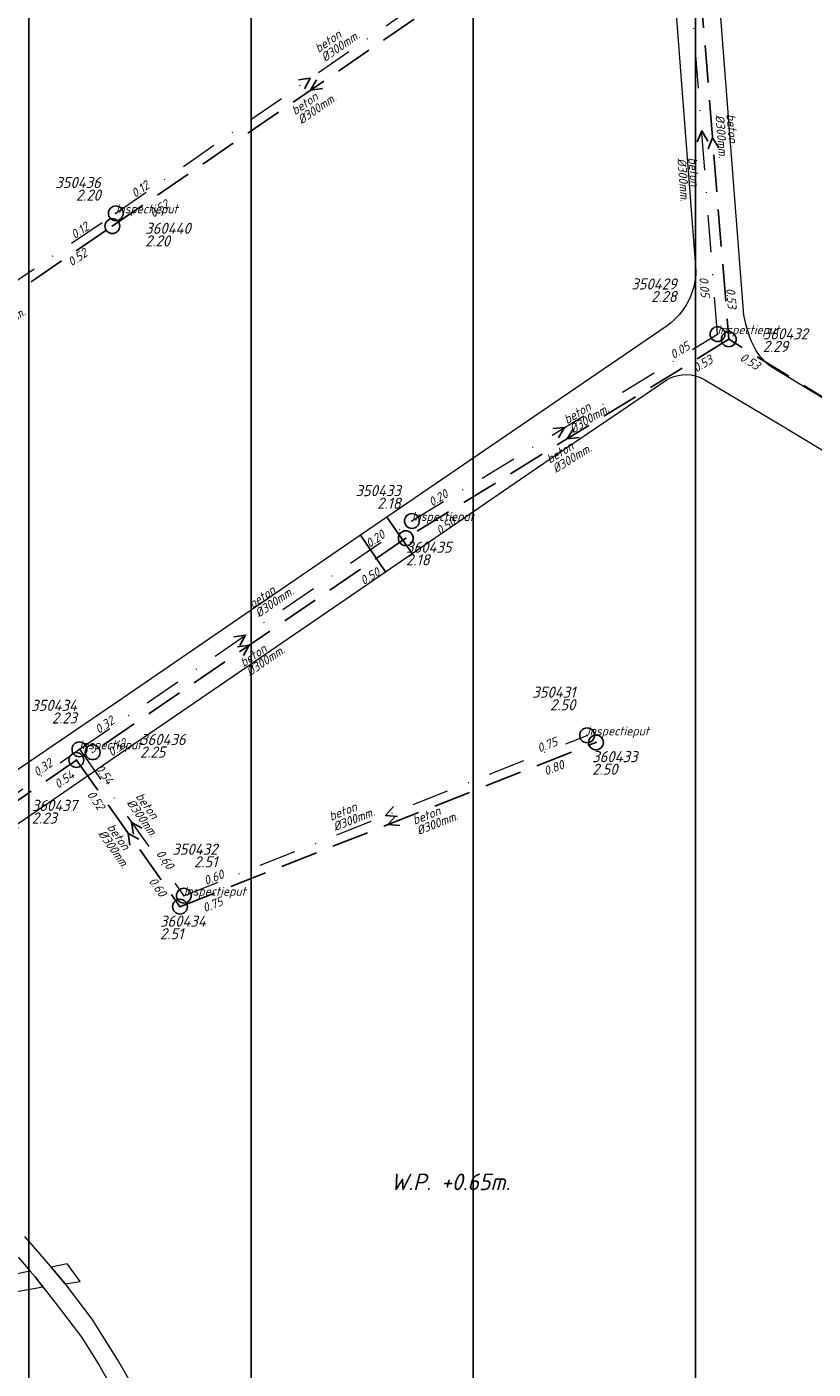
# Model space of a CAD drawing. Extents: x 148869 to 161638, y 453607 to 469810.
# Tile 489 of 656: x 156147 to 156253, y 461970 to 462151. Entities that reach past the tile are written whole.
import ezdxf
from ezdxf.enums import TextEntityAlignment as Align

# ---------------------------------------------------------------- set-up
doc = ezdxf.new("R2010")
doc.units = 0
doc.header["$PDMODE"] = 32
doc.header["$PDSIZE"] = 2
doc.linetypes.add('RI-HWA', pattern=[7.4, 5, -2.4])
doc.linetypes.add('RI-VWA', pattern=[11, 5, -3, 0, -3])
doc.layers.get('0').update_dxf_attribs({"linetype": 'CONTINUOUS'})
doc.layers.get('DEFPOINTS').update_dxf_attribs({"linetype": 'CONTINUOUS'})
for name, color, linetype in [('2024 hatch', 160, 'CONTINUOUS'), ('B-OI-RI-BOB-T18-niet meenemen', 252, 'CONTINUOUS'), ('B-OI-RI-DIAMETER-T18-niet meenemen', 252, 'CONTINUOUS'), ('B-OI-RI-HWA-PUTDEKSELHOOGTE-T25-niet meenemen', 252, 'CONTINUOUS'), ('B-OI-RI-HWA-PUTNUMMER-T25-niet meenemen', 252, 'CONTINUOUS'), ('B-OI-RI-HWA_TRANSPORTLEIDING-G-niet meenemen', 252, 'RI-HWA'), ('B-OI-RI-MATERIAAL-T18-niet meenemen', 252, 'CONTINUOUS'), ('B-OI-RI-STROOMRICHTING-S-niet meenemen', 252, 'CONTINUOUS'), ('B-OI-RI-VWA_PUTDEKSELHOOGTE-T25-niet meenemen', 252, 'CONTINUOUS'), ('B-OI-T50', 3, 'CONTINUOUS'), ('gs dwa', 252, 'CONTINUOUS'), ('gs rwa', 252, 'CONTINUOUS')]:
    doc.layers.add(name, color=color, linetype=linetype)
doc.layers.add('B-OI-RI-VWA_TRANSPORTLEIDING-G-niet meenemen', color=252, linetype='RI-VWA', lineweight=18)
doc.layers.add('B-RO-VH-VERHARDING_ASFALT-GV', color=251, linetype='CONTINUOUS', lineweight=18)
doc.styles.add('iso15', font='ISO.shx', dxfattribs={"oblique": 15})
doc.styles.add('NLCS-ISO-M500-T18_CURSIEF', font='NLCS-ISO.ttf', dxfattribs={"oblique": 15, "height": 0.9})
doc.styles.add('NLCS-ISO-M750_CURSIEF', font='NLCS-ISO.ttf', dxfattribs={"oblique": 15})

# ---------------------------------------------------------------- blocks, each defined once
blk = doc.blocks.new('ACMAP_ANN_TEMPLATE_type knoop')
at = {"layer": 'DEFPOINTS', "style": 'NLCS-ISO-M500-T18_CURSIEF', "oblique": 15}
blk.add_attdef('type_knoop', (0, 0), '', height=1.2, dxfattribs=at)
blk = doc.blocks.new('ACMAP_ANN_TEMPLATE_diam')
at = {"color": 0, "linetype": 'ByBlock', "style": 'iso15', "oblique": 15}
blk.add_attdef('diam', (0.5, -1.3), '', height=1.2, dxfattribs=at)
blk = doc.blocks.new('ACMAP_ANN_TEMPLATE_mat')
at = {"color": 0, "linetype": 'ByBlock', "style": 'iso15', "oblique": 15}
blk.add_attdef('mat', (0.5, 0.2), '', height=1.2, dxfattribs=at)
blk = doc.blocks.new('ACMAP_ANN_TEMPLATE_nap-l')
at = {"color": 0, "linetype": 'ByBlock', "style": 'iso15', "oblique": 15}
blk.add_attdef('nap-l', (3.3, 0.2), '', height=1.2, dxfattribs=at)
blk = doc.blocks.new('ACMAP_ANN_TEMPLATE_nap-r')
at = {"color": 0, "linetype": 'ByBlock', "style": 'iso15', "oblique": 15}
blk.add_attdef('nap-r', text='', height=1.2, dxfattribs=at).set_placement((-4.1, 0.2), align=Align.RIGHT)
blk = doc.blocks.new('ACMAP_ANN_TEMPLATE_puth-dwa')
at = {"color": 0, "linetype": 'ByBlock', "style": 'iso15', "oblique": 15}
blk.add_attdef('puth-dwa', text='', height=1.5, dxfattribs=at).set_placement((2.7, 1), align=Align.RIGHT)
blk = doc.blocks.new('ACMAP_ANN_TEMPLATE_putnr-dwa')
at = {"color": 0, "linetype": 'ByBlock', "style": 'iso15', "oblique": 15}
blk.add_attdef('putnr-dwa', text='', height=1.5, dxfattribs=at).set_placement((2.7, 2.7), align=Align.RIGHT)
blk = doc.blocks.new('ACMAP_ANN_TEMPLATE_puth-rwa')
at = {"color": 0, "linetype": 'ByBlock', "style": 'iso15', "oblique": 15}
blk.add_attdef('puth-rwa', (-2.7, -4.4), '', height=1.5, dxfattribs=at)
blk = doc.blocks.new('ACMAP_ANN_TEMPLATE_putnr-rwa')
at = {"color": 0, "linetype": 'ByBlock', "style": 'iso15', "oblique": 15}
blk.add_attdef('putnr-rwa', (-2.7, -2.7), '', height=1.5, dxfattribs=at)

msp = doc.modelspace()

# ---------------------------------------------------------------- hatches: boundary and pattern name
at = {"layer": '2024 hatch'}
h = msp.add_hatch(dxfattribs=at)
h.set_pattern_fill('ANSI31', color=256, scale=29.988, angle=45)
h.set_pattern_definition([(90, (0, 0), (-29.988, 0), [])])
h.paths.add_polyline_path([(155468.24, 462509.2), (155430.3, 462608.99), (155317.39, 462696.7), (155326.79, 462885.8), (155421.55, 463128.67), (155681.88, 463221.51), (155808.81, 463270.9), (155858.2, 463353.96), (156235.32, 463468.35), (156395.06, 463466.8), (156874.43, 463576.88), (157060.31, 463303.94), (157149.74, 462870.77), (157067.92, 462815.11), (157047.81, 462789.79), (157071.17, 462711.57), (156936.5, 462350.7), (156856.27, 462251.62), (156803.36, 462113.22), (156627.76, 461893.96), (156524.84, 461717.19), (156312.22, 461660.25), (156176.03, 461568.49), (155937.87, 461968.15)])

# ---------------------------------------------------------------- linework, layer by layer
at = {"layer": 'B-OI-RI-HWA_TRANSPORTLEIDING-G-niet meenemen'}
for p, q in [((156237.6, 462163.5), (156241.99, 462109.12)), ((156158.78, 462124.38), (156212.33, 462161.07)), ((156117.27, 462096), (156158.78, 462124.38)), ((156241.99, 462109.12), (156198.4, 462082.28)), ((156275.32, 462088.66), (156241.99, 462109.12)), ((156198.4, 462082.28), (156156.13, 462053.41)), ((156167.92, 462032.57), (156224.06, 462054.72)), ((156153.94, 462052.35), (156132.21, 462037.31)), ((156153.94, 462052.35), (156167.92, 462032.57))]:
    msp.add_line(p, q, dxfattribs=at)
at = {"layer": 'B-OI-RI-STROOMRICHTING-S-niet meenemen'}
for points in [[(156183.92, 462144.1), (156185.51, 462144.33), (156184.74, 462142.92)], [(156186.33, 462144.13), (156185.55, 462142.73), (156187.15, 462142.95)], [(156239.18, 462135.85), (156238.35, 462137.23), (156237.74, 462135.74)], [(156240.63, 462134.93), (156239.8, 462136.31), (156239.19, 462134.82)], [(156218.24, 462097.07), (156219.84, 462097.21), (156218.99, 462095.84)], [(156221.05, 462097.07), (156220.2, 462095.7), (156221.8, 462095.85)], [(156175.19, 462068.98), (156176.78, 462069.2), (156176, 462067.79)], [(156175.67, 462067.63), (156177.27, 462067.85), (156176.48, 462066.44)], [(156196.73, 462046.07), (156195.66, 462044.86), (156197.26, 462044.73)], [(156197.06, 462044.84), (156195.99, 462043.64), (156197.59, 462043.5)], [(156162.82, 462043.17), (156161.39, 462043.92), (156161.64, 462042.33)], [(156162.35, 462041.7), (156160.93, 462042.46), (156161.17, 462040.87)]]:
    msp.add_lwpolyline(points, dxfattribs=at)
at = {"layer": 'B-OI-RI-VWA_TRANSPORTLEIDING-G-niet meenemen'}
for p, q in [((156240.47, 462109.81), (156236.23, 462164.66)), ((156159.26, 462126.11), (156211.77, 462162.55)), ((156107.38, 462090.89), (156159.26, 462126.11)), ((156199.22, 462084.61), (156240.47, 462109.81)), ((156154.35, 462053.8), (156199.22, 462084.61)), ((156168.44, 462034.05), (156222.87, 462055.68)), ((156133.52, 462039.28), (156154.35, 462053.8)), ((156154.35, 462053.8), (156168.44, 462034.05))]:
    msp.add_line(p, q, dxfattribs=at)
at = {"layer": 'B-RO-VH-VERHARDING_ASFALT-GV', "flags": 128}
for points in [[(156244.04, 462112.37), (156240.54, 462157.21), (156235.83, 462216.65), (156229.86, 462216.15), (156233.37, 462171.99), (156234.69, 462155.33), (156237.56, 462118.33)], [(156233.68, 462110.95), (156195.85, 462085.12), (156199.26, 462080.21), (156217.73, 462092.89), (156218.42, 462093.36), (156229.83, 462101.08), (156233.52, 462103.58)], [(156268.93, 462092.38), (156264.54, 462095.02), (156264.61, 462095.15), (156247.7, 462105.38)], [(156238.76, 462103.65), (156248.29, 462097.99), (156264.96, 462087.95)], [(156163.43, 461964.61), (156159.49, 461971.49), (156156.08, 461976.92), (156152.56, 461981.57), (156152.44, 461981.71), (156150.54, 461983.94), (156150.23, 461984.32), (156146.96, 461988.09)], [(156146.08, 461985.3), (156147.7, 461983.39), (156148.36, 461982.61), (156149.39, 461981.3), (156151.05, 461979.2), (156154.68, 461974.44), (156157.06, 461970.61), (156160.17, 461965.13)]]:
    msp.add_lwpolyline(points, dxfattribs=at)
at = {"layer": 'B-RO-VH-VERHARDING_ASFALT-GV'}
for points in [[(156237.56, 462118.33, -0.233359), (156233.68, 462110.95)], [(156245.6, 462107.73, -0.080134), (156244.04, 462112.37)], [(156247.7, 462105.38, -0.090945), (156245.6, 462107.73)], [(156233.52, 462103.58, -0.24216), (156238.04, 462104.01)], [(156238.04, 462104.01, -0.041574), (156238.76, 462103.65)]]:
    msp.add_lwpolyline(points, format="xyb", dxfattribs=at)
at = {"layer": 'B-RO-VH-VERHARDING_ASFALT-GV', "flags": 128}
for points in [[(156192.29, 462082.68), (156195.64, 462077.73), (156199.26, 462080.21), (156195.85, 462085.12)], [(156195.64, 462077.73), (156192.29, 462082.68), (156160.2, 462060.72), (156138.14, 462045.72), (156124.2, 462036.09), (156116.84, 462031.04), (156118.52, 462028.57), (156120.22, 462026.1), (156150.23, 462046.63), (156161.66, 462054.48), (156162.14, 462054.81), (156190.35, 462074.1)], [(156139.92, 461977.15), (156139.97, 461978.52), (156141.94, 461979.51), (156145.88, 461980.64), (156149.39, 461981.3), (156148.36, 461982.61), (156147.7, 461983.39), (156145.05, 461982.87), (156142.77, 461982.35), (156139.87, 461981.16), (156136.88, 461981.68)], [(156152.71, 461984.37), (156150.54, 461983.94), (156152.44, 461981.71), (156154.44, 461981.98), (156152.73, 461984.34)]]:
    msp.add_lwpolyline(points, close=True, dxfattribs=at)
at = {"layer": 'gs dwa'}
for p in [(156159.26, 462126.11), (156240.47, 462109.81), (156199.22, 462084.61), (156222.87, 462055.68), (156154.35, 462053.8), (156168.44, 462034.05)]:
    msp.add_point(p, dxfattribs=at)
at = {"layer": 'gs rwa'}
for p in [(156158.78, 462124.38), (156241.99, 462109.12), (156198.4, 462082.28), (156224.06, 462054.72), (156153.94, 462052.35), (156156.13, 462053.41), (156167.92, 462032.57)]:
    msp.add_point(p, dxfattribs=at)

# ---------------------------------------------------------------- block references
at = {"layer": 'B-OI-RI-BOB-T18-niet meenemen'}
ref = msp.add_blockref('ACMAP_ANN_TEMPLATE_nap-l', (156159.26, 462126.11), dxfattribs=dict(at, rotation=34.76036221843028))
ref.add_attrib('nap-l', '0.12', (156161.86, 462128.16), dxfattribs={"layer": '0', "color": 0, "linetype": 'ByBlock', "height": 1.2, "rotation": 34.7604, "style": 'NLCS-ISO-M750_CURSIEF', "oblique": 15})
ref = msp.add_blockref('ACMAP_ANN_TEMPLATE_nap-l', (156161.71, 462123.44), dxfattribs=dict(at, rotation=34.4127417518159))
ref.add_attrib('nap-l', '0.52', (156164.32, 462125.47), dxfattribs={"layer": '0', "color": 0, "linetype": 'ByBlock', "height": 1.2, "rotation": 34.4127, "style": 'NLCS-ISO-M750_CURSIEF', "oblique": 15})
ref = msp.add_blockref('ACMAP_ANN_TEMPLATE_nap-r', (156159.26, 462126.11), dxfattribs=dict(at, rotation=34.17511298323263))
ref.add_attrib('nap-r', '0.12', dxfattribs={"layer": '0', "color": 0, "linetype": 'ByBlock', "height": 1.2, "rotation": 34.1751, "style": 'NLCS-ISO-M750_CURSIEF', "oblique": 15}).set_placement((156155.76, 462123.98), align=Align.RIGHT)
ref = msp.add_blockref('ACMAP_ANN_TEMPLATE_nap-r', (156159.06, 462122.59), dxfattribs=dict(at, rotation=34.36757641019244))
ref.add_attrib('nap-r', '0.52', dxfattribs={"layer": '0', "color": 0, "linetype": 'ByBlock', "height": 1.2, "rotation": 34.3676, "style": 'NLCS-ISO-M750_CURSIEF', "oblique": 15}).set_placement((156155.56, 462120.44), align=Align.RIGHT)
ref = msp.add_blockref('ACMAP_ANN_TEMPLATE_nap-l', (156237.56, 462120.78), dxfattribs=dict(at, rotation=274.4223492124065))
ref.add_attrib('nap-l', '0.05', (156238.02, 462117.5), dxfattribs={"layer": '0', "color": 0, "linetype": 'ByBlock', "height": 1.2, "rotation": 274.4223, "style": 'NLCS-ISO-M750_CURSIEF', "oblique": 15})
ref = msp.add_blockref('ACMAP_ANN_TEMPLATE_nap-r', (156241.99, 462109.12), dxfattribs=dict(at, rotation=274.6127431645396))
ref.add_attrib('nap-r', '0.53', dxfattribs={"layer": '0', "color": 0, "linetype": 'ByBlock', "height": 1.2, "rotation": 274.6127, "style": 'NLCS-ISO-M750_CURSIEF', "oblique": 15}).set_placement((156241.86, 462113.23), align=Align.RIGHT)
ref = msp.add_blockref('ACMAP_ANN_TEMPLATE_nap-r', (156240.47, 462109.81), dxfattribs=dict(at, rotation=31.42091292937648))
ref.add_attrib('nap-r', '0.05', dxfattribs={"layer": '0', "color": 0, "linetype": 'ByBlock', "height": 1.2, "rotation": 31.4209, "style": 'NLCS-ISO-M750_CURSIEF', "oblique": 15}).set_placement((156236.87, 462107.84), align=Align.RIGHT)
ref = msp.add_blockref('ACMAP_ANN_TEMPLATE_nap-l', (156234.91, 462102.68), dxfattribs=dict(at, rotation=31.62796112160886))
ref.add_attrib('nap-l', '0.53', (156237.62, 462104.58), dxfattribs={"layer": '0', "color": 0, "linetype": 'ByBlock', "height": 1.2, "rotation": 31.628, "style": 'NLCS-ISO-M750_CURSIEF', "oblique": 15})
ref = msp.add_blockref('ACMAP_ANN_TEMPLATE_nap-r', (156249.12, 462102.59), dxfattribs=dict(at, rotation=328.452666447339))
ref.add_attrib('nap-r', '0.53', dxfattribs={"layer": '0', "color": 0, "linetype": 'ByBlock', "height": 1.2, "rotation": 328.4527, "style": 'NLCS-ISO-M750_CURSIEF', "oblique": 15}).set_placement((156245.73, 462104.91), align=Align.RIGHT)
ref = msp.add_blockref('ACMAP_ANN_TEMPLATE_nap-l', (156199.22, 462084.61), dxfattribs=dict(at, rotation=31.42091292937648))
ref.add_attrib('nap-l', '0.20', (156201.93, 462086.5), dxfattribs={"layer": '0', "color": 0, "linetype": 'ByBlock', "height": 1.2, "rotation": 31.4209, "style": 'NLCS-ISO-M750_CURSIEF', "oblique": 15})
ref = msp.add_blockref('ACMAP_ANN_TEMPLATE_nap-l', (156200.39, 462080.62), dxfattribs=dict(at, rotation=34.3307582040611))
ref.add_attrib('nap-l', '0.50', (156203, 462082.65), dxfattribs={"layer": '0', "color": 0, "linetype": 'ByBlock', "height": 1.2, "rotation": 34.3308, "style": 'NLCS-ISO-M750_CURSIEF', "oblique": 15})
ref = msp.add_blockref('ACMAP_ANN_TEMPLATE_nap-r', (156199.22, 462084.61), dxfattribs=dict(at, rotation=34.47431225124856))
ref.add_attrib('nap-r', '0.20', dxfattribs={"layer": '0', "color": 0, "linetype": 'ByBlock', "height": 1.2, "rotation": 34.4743, "style": 'NLCS-ISO-M750_CURSIEF', "oblique": 15}).set_placement((156195.72, 462082.45), align=Align.RIGHT)
ref = msp.add_blockref('ACMAP_ANN_TEMPLATE_nap-r', (156198.63, 462079.33), dxfattribs=dict(at, rotation=31.62796112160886))
ref.add_attrib('nap-r', '0.50', dxfattribs={"layer": '0', "color": 0, "linetype": 'ByBlock', "height": 1.2, "rotation": 31.628, "style": 'NLCS-ISO-M750_CURSIEF', "oblique": 15}).set_placement((156195.04, 462077.35), align=Align.RIGHT)
ref = msp.add_blockref('ACMAP_ANN_TEMPLATE_nap-l', (156154.35, 462053.8), dxfattribs=dict(at, rotation=34.47431225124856))
ref.add_attrib('nap-l', '0.32', (156156.96, 462055.83), dxfattribs={"layer": '0', "color": 0, "linetype": 'ByBlock', "height": 1.2, "rotation": 34.4743, "style": 'NLCS-ISO-M750_CURSIEF', "oblique": 15})
ref = msp.add_blockref('ACMAP_ANN_TEMPLATE_nap-l', (156156.1, 462050.71), dxfattribs=dict(at, rotation=34.67334945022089))
ref.add_attrib('nap-l', '0.52', (156158.7, 462052.76), dxfattribs={"layer": '0', "color": 0, "linetype": 'ByBlock', "height": 1.2, "rotation": 34.6733, "style": 'NLCS-ISO-M750_CURSIEF', "oblique": 15})
ref = msp.add_blockref('ACMAP_ANN_TEMPLATE_nap-r', (156222.87, 462055.68), dxfattribs=dict(at, rotation=21.67753908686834))
ref.add_attrib('nap-r', '0.75', dxfattribs={"layer": '0', "color": 0, "linetype": 'ByBlock', "height": 1.2, "rotation": 21.6775, "style": 'NLCS-ISO-M750_CURSIEF', "oblique": 15}).set_placement((156218.99, 462054.36), align=Align.RIGHT)
ref = msp.add_blockref('ACMAP_ANN_TEMPLATE_nap-r', (156154.35, 462053.8), dxfattribs=dict(at, rotation=34.88183614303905))
ref.add_attrib('nap-r', '0.32', dxfattribs={"layer": '0', "color": 0, "linetype": 'ByBlock', "height": 1.2, "rotation": 34.8818, "style": 'NLCS-ISO-M750_CURSIEF', "oblique": 15}).set_placement((156150.87, 462051.62), align=Align.RIGHT)
ref = msp.add_blockref('ACMAP_ANN_TEMPLATE_nap-l', (156154.35, 462053.8), dxfattribs=dict(at, rotation=305.5019904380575))
ref.add_attrib('nap-l', '0.54', (156156.43, 462051.23), dxfattribs={"layer": '0', "color": 0, "linetype": 'ByBlock', "height": 1.2, "rotation": 305.502, "style": 'NLCS-ISO-M750_CURSIEF', "oblique": 15})
ref = msp.add_blockref('ACMAP_ANN_TEMPLATE_nap-r', (156223.78, 462052.58), dxfattribs=dict(at, rotation=21.52303548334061))
ref.add_attrib('nap-r', '0.80', dxfattribs={"layer": '0', "color": 0, "linetype": 'ByBlock', "height": 1.2, "rotation": 21.523, "style": 'NLCS-ISO-M750_CURSIEF', "oblique": 15}).set_placement((156219.89, 462051.26), align=Align.RIGHT)
ref = msp.add_blockref('ACMAP_ANN_TEMPLATE_nap-r', (156157.3, 462052.18), dxfattribs=dict(at, rotation=34.3307582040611))
ref.add_attrib('nap-r', '0.54', dxfattribs={"layer": '0', "color": 0, "linetype": 'ByBlock', "height": 1.2, "rotation": 34.3308, "style": 'NLCS-ISO-M750_CURSIEF', "oblique": 15}).set_placement((156153.8, 462050.04), align=Align.RIGHT)
ref = msp.add_blockref('ACMAP_ANN_TEMPLATE_nap-l', (156153.24, 462050.28), dxfattribs=dict(at, rotation=305.2515946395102))
ref.add_attrib('nap-l', '0.52', (156155.31, 462047.7), dxfattribs={"layer": '0', "color": 0, "linetype": 'ByBlock', "height": 1.2, "rotation": 305.2516, "style": 'NLCS-ISO-M750_CURSIEF', "oblique": 15})
ref = msp.add_blockref('ACMAP_ANN_TEMPLATE_nap-r', (156168.44, 462034.05), dxfattribs=dict(at, rotation=305.5019904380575))
ref.add_attrib('nap-r', '0.60', dxfattribs={"layer": '0', "color": 0, "linetype": 'ByBlock', "height": 1.2, "rotation": 305.502, "style": 'NLCS-ISO-M750_CURSIEF', "oblique": 15}).set_placement((156166.22, 462037.5), align=Align.RIGHT)
ref = msp.add_blockref('ACMAP_ANN_TEMPLATE_nap-l', (156168.44, 462034.05), dxfattribs=dict(at, rotation=21.67753908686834))
ref.add_attrib('nap-l', '0.60', (156171.43, 462035.45), dxfattribs={"layer": '0', "color": 0, "linetype": 'ByBlock', "height": 1.2, "rotation": 21.6775, "style": 'NLCS-ISO-M750_CURSIEF', "oblique": 15})
ref = msp.add_blockref('ACMAP_ANN_TEMPLATE_nap-r', (156167.42, 462030.3), dxfattribs=dict(at, rotation=305.2515946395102))
ref.add_attrib('nap-r', '0.60', dxfattribs={"layer": '0', "color": 0, "linetype": 'ByBlock', "height": 1.2, "rotation": 305.2516, "style": 'NLCS-ISO-M750_CURSIEF', "oblique": 15}).set_placement((156165.22, 462033.77), align=Align.RIGHT)
ref = msp.add_blockref('ACMAP_ANN_TEMPLATE_nap-l', (156168.27, 462030.39), dxfattribs=dict(at, rotation=21.52303548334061))
ref.add_attrib('nap-l', '0.75', (156171.26, 462031.79), dxfattribs={"layer": '0', "color": 0, "linetype": 'ByBlock', "height": 1.2, "rotation": 21.523, "style": 'NLCS-ISO-M750_CURSIEF', "oblique": 15})
at = {"layer": 'B-OI-RI-DIAMETER-T18-niet meenemen'}
ref = msp.add_blockref('ACMAP_ANN_TEMPLATE_diam', (156186.32, 462147.27), dxfattribs=dict(at, rotation=34.76036221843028))
ref.add_attrib('diam', '%%c300mm.', (156187.47, 462146.49), dxfattribs={"layer": '0', "color": 0, "linetype": 'ByBlock', "height": 1.2, "rotation": 34.7604, "style": 'NLCS-ISO-M750_CURSIEF', "oblique": 15})
ref = msp.add_blockref('ACMAP_ANN_TEMPLATE_diam', (156183.16, 462138.87), dxfattribs=dict(at, rotation=34.4127417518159))
ref.add_attrib('diam', '%%c300mm.', (156184.31, 462138.08), dxfattribs={"layer": '0', "color": 0, "linetype": 'ByBlock', "height": 1.2, "rotation": 34.4127, "style": 'NLCS-ISO-M750_CURSIEF', "oblique": 15})
ref = msp.add_blockref('ACMAP_ANN_TEMPLATE_diam', (156241.44, 462139.96), dxfattribs=dict(at, rotation=274.6127431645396))
ref.add_attrib('diam', '%%c300mm.', (156240.18, 462139.36), dxfattribs={"layer": '0', "color": 0, "linetype": 'ByBlock', "height": 1.2, "rotation": 274.6127, "style": 'NLCS-ISO-M750_CURSIEF', "oblique": 15})
ref = msp.add_blockref('ACMAP_ANN_TEMPLATE_diam', (156236.29, 462134.1), dxfattribs=dict(at, rotation=274.4223492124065))
ref.add_attrib('diam', '%%c300mm.', (156235.03, 462133.51), dxfattribs={"layer": '0', "color": 0, "linetype": 'ByBlock', "height": 1.2, "rotation": 274.4223, "style": 'NLCS-ISO-M750_CURSIEF', "oblique": 15})
ref = msp.add_blockref('ACMAP_ANN_TEMPLATE_diam', (156141.21, 462109.98), dxfattribs=dict(at, rotation=34.36757641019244))
ref.add_attrib('diam', '%%c300mm.', (156142.36, 462109.19), dxfattribs={"layer": '0', "color": 0, "linetype": 'ByBlock', "height": 1.2, "rotation": 34.3676, "style": 'NLCS-ISO-M750_CURSIEF', "oblique": 15})
ref = msp.add_blockref('ACMAP_ANN_TEMPLATE_diam', (156219.84, 462097.21), dxfattribs=dict(at, rotation=31.42091292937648))
ref.add_attrib('diam', '%%c300mm.', (156220.95, 462096.36), dxfattribs={"layer": '0', "color": 0, "linetype": 'ByBlock', "height": 1.2, "rotation": 31.4209, "style": 'NLCS-ISO-M750_CURSIEF', "oblique": 15})
ref = msp.add_blockref('ACMAP_ANN_TEMPLATE_diam', (156217.52, 462091.87), dxfattribs=dict(at, rotation=31.62796112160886))
ref.add_attrib('diam', '%%c300mm.', (156218.63, 462091.03), dxfattribs={"layer": '0', "color": 0, "linetype": 'ByBlock', "height": 1.2, "rotation": 31.628, "style": 'NLCS-ISO-M750_CURSIEF', "oblique": 15})
ref = msp.add_blockref('ACMAP_ANN_TEMPLATE_diam', (156177.42, 462072.31), dxfattribs=dict(at, rotation=34.47431225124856))
ref.add_attrib('diam', '%%c300mm.', (156178.56, 462071.52), dxfattribs={"layer": '0', "color": 0, "linetype": 'ByBlock', "height": 1.2, "rotation": 34.4743, "style": 'NLCS-ISO-M750_CURSIEF', "oblique": 15})
ref = msp.add_blockref('ACMAP_ANN_TEMPLATE_diam', (156176.22, 462064.41), dxfattribs=dict(at, rotation=34.3307582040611))
ref.add_attrib('diam', '%%c300mm.', (156177.36, 462063.62), dxfattribs={"layer": '0', "color": 0, "linetype": 'ByBlock', "height": 1.2, "rotation": 34.3308, "style": 'NLCS-ISO-M750_CURSIEF', "oblique": 15})
ref = msp.add_blockref('ACMAP_ANN_TEMPLATE_diam', (156161.42, 462047.73), dxfattribs=dict(at, rotation=305.5019904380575))
ref.add_attrib('diam', '%%c300mm.', (156160.65, 462046.57), dxfattribs={"layer": '0', "color": 0, "linetype": 'ByBlock', "height": 1.2, "rotation": 305.502, "style": 'NLCS-ISO-M750_CURSIEF', "oblique": 15})
ref = msp.add_blockref('ACMAP_ANN_TEMPLATE_diam', (156140.36, 462040.66), dxfattribs=dict(at, rotation=34.67334945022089))
ref.add_attrib('diam', '%%c300mm.', (156141.51, 462039.87), dxfattribs={"layer": '0', "color": 0, "linetype": 'ByBlock', "height": 1.2, "rotation": 34.6733, "style": 'NLCS-ISO-M750_CURSIEF', "oblique": 15})
ref = msp.add_blockref('ACMAP_ANN_TEMPLATE_diam', (156187.92, 462043.77), dxfattribs=dict(at, rotation=21.67753908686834))
ref.add_attrib('diam', '%%c300mm.', (156188.87, 462042.74), dxfattribs={"layer": '0', "color": 0, "linetype": 'ByBlock', "height": 1.2, "rotation": 21.6775, "style": 'NLCS-ISO-M750_CURSIEF', "oblique": 15})
ref = msp.add_blockref('ACMAP_ANN_TEMPLATE_diam', (156199.19, 462043.24), dxfattribs=dict(at, rotation=21.52303548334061))
ref.add_attrib('diam', '%%c300mm.', (156200.13, 462042.21), dxfattribs={"layer": '0', "color": 0, "linetype": 'ByBlock', "height": 1.2, "rotation": 21.523, "style": 'NLCS-ISO-M750_CURSIEF', "oblique": 15})
ref = msp.add_blockref('ACMAP_ANN_TEMPLATE_diam', (156157.58, 462043.57), dxfattribs=dict(at, rotation=305.2515946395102))
ref.add_attrib('diam', '%%c300mm.', (156156.81, 462042.41), dxfattribs={"layer": '0', "color": 0, "linetype": 'ByBlock', "height": 1.2, "rotation": 305.2516, "style": 'NLCS-ISO-M750_CURSIEF', "oblique": 15})
at = {"layer": 'B-OI-RI-HWA-PUTDEKSELHOOGTE-T25-niet meenemen'}
ref = msp.add_blockref('ACMAP_ANN_TEMPLATE_puth-rwa', (156165.92, 462126.04), dxfattribs=at)
ref.add_attrib('puth-rwa', '2.20', (156163.22, 462121.64), dxfattribs={"layer": '0', "color": 0, "linetype": 'ByBlock', "height": 1.5, "style": 'NLCS-ISO-M750_CURSIEF', "oblique": 15})
ref = msp.add_blockref('ACMAP_ANN_TEMPLATE_puth-rwa', (156249.28, 462111.8), dxfattribs=at)
ref.add_attrib('puth-rwa', '2.29', (156246.58, 462107.4), dxfattribs={"layer": '0', "color": 0, "linetype": 'ByBlock', "height": 1.5, "style": 'NLCS-ISO-M750_CURSIEF', "oblique": 15})
ref = msp.add_blockref('ACMAP_ANN_TEMPLATE_puth-rwa', (156201.13, 462083.02), dxfattribs=at)
ref.add_attrib('puth-rwa', '2.18', (156198.43, 462078.62), dxfattribs={"layer": '0', "color": 0, "linetype": 'ByBlock', "height": 1.5, "style": 'NLCS-ISO-M750_CURSIEF', "oblique": 15})
ref = msp.add_blockref('ACMAP_ANN_TEMPLATE_puth-rwa', (156165.23, 462057.08), dxfattribs=at)
ref.add_attrib('puth-rwa', '2.25', (156162.53, 462052.68), dxfattribs={"layer": '0', "color": 0, "linetype": 'ByBlock', "height": 1.5, "style": 'NLCS-ISO-M750_CURSIEF', "oblique": 15})
ref = msp.add_blockref('ACMAP_ANN_TEMPLATE_puth-rwa', (156226.25, 462054.76), dxfattribs=at)
ref.add_attrib('puth-rwa', '2.50', (156223.55, 462050.36), dxfattribs={"layer": '0', "color": 0, "linetype": 'ByBlock', "height": 1.5, "style": 'NLCS-ISO-M750_CURSIEF', "oblique": 15})
ref = msp.add_blockref('ACMAP_ANN_TEMPLATE_puth-rwa', (156150.62, 462048.18), dxfattribs=at)
ref.add_attrib('puth-rwa', '2.23', (156147.92, 462043.78), dxfattribs={"layer": '0', "color": 0, "linetype": 'ByBlock', "height": 1.5, "style": 'NLCS-ISO-M750_CURSIEF', "oblique": 15})
ref = msp.add_blockref('ACMAP_ANN_TEMPLATE_puth-rwa', (156167.92, 462032.57), dxfattribs=at)
ref.add_attrib('puth-rwa', '2.51', (156165.22, 462028.17), dxfattribs={"layer": '0', "color": 0, "linetype": 'ByBlock', "height": 1.5, "style": 'NLCS-ISO-M750_CURSIEF', "oblique": 15})
at = {"layer": 'B-OI-RI-HWA-PUTNUMMER-T25-niet meenemen'}
ref = msp.add_blockref('ACMAP_ANN_TEMPLATE_putnr-rwa', (156165.92, 462126.04), dxfattribs=at)
ref.add_attrib('putnr-rwa', '360440', (156163.22, 462123.34), dxfattribs={"layer": '0', "color": 0, "linetype": 'ByBlock', "height": 1.5, "style": 'NLCS-ISO-M750_CURSIEF', "oblique": 15})
ref = msp.add_blockref('ACMAP_ANN_TEMPLATE_putnr-rwa', (156249.28, 462111.8), dxfattribs=at)
ref.add_attrib('putnr-rwa', '360432', (156246.58, 462109.1), dxfattribs={"layer": '0', "color": 0, "linetype": 'ByBlock', "height": 1.5, "style": 'NLCS-ISO-M750_CURSIEF', "oblique": 15})
ref = msp.add_blockref('ACMAP_ANN_TEMPLATE_putnr-rwa', (156201.13, 462083.02), dxfattribs=at)
ref.add_attrib('putnr-rwa', '360435', (156198.43, 462080.32), dxfattribs={"layer": '0', "color": 0, "linetype": 'ByBlock', "height": 1.5, "style": 'NLCS-ISO-M750_CURSIEF', "oblique": 15})
ref = msp.add_blockref('ACMAP_ANN_TEMPLATE_putnr-rwa', (156165.23, 462057.08), dxfattribs=at)
ref.add_attrib('putnr-rwa', '360436', (156162.53, 462054.38), dxfattribs={"layer": '0', "color": 0, "linetype": 'ByBlock', "height": 1.5, "style": 'NLCS-ISO-M750_CURSIEF', "oblique": 15})
ref = msp.add_blockref('ACMAP_ANN_TEMPLATE_putnr-rwa', (156226.25, 462054.76), dxfattribs=at)
ref.add_attrib('putnr-rwa', '360433', (156223.55, 462052.06), dxfattribs={"layer": '0', "color": 0, "linetype": 'ByBlock', "height": 1.5, "style": 'NLCS-ISO-M750_CURSIEF', "oblique": 15})
ref = msp.add_blockref('ACMAP_ANN_TEMPLATE_putnr-rwa', (156150.62, 462048.18), dxfattribs=at)
ref.add_attrib('putnr-rwa', '360437', (156147.92, 462045.48), dxfattribs={"layer": '0', "color": 0, "linetype": 'ByBlock', "height": 1.5, "style": 'NLCS-ISO-M750_CURSIEF', "oblique": 15})
ref = msp.add_blockref('ACMAP_ANN_TEMPLATE_putnr-rwa', (156167.92, 462032.57), dxfattribs=at)
ref.add_attrib('putnr-rwa', '360434', (156165.22, 462029.87), dxfattribs={"layer": '0', "color": 0, "linetype": 'ByBlock', "height": 1.5, "style": 'NLCS-ISO-M750_CURSIEF', "oblique": 15})
at = {"layer": 'B-OI-RI-MATERIAAL-T18-niet meenemen'}
ref = msp.add_blockref('ACMAP_ANN_TEMPLATE_mat', (156186.32, 462147.27), dxfattribs=dict(at, rotation=34.76036221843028))
ref.add_attrib('mat', 'beton', (156186.62, 462147.72), dxfattribs={"layer": '0', "color": 0, "linetype": 'ByBlock', "height": 1.2, "rotation": 34.7604, "style": 'NLCS-ISO-M750_CURSIEF', "oblique": 15})
ref = msp.add_blockref('ACMAP_ANN_TEMPLATE_mat', (156183.16, 462138.87), dxfattribs=dict(at, rotation=34.4127417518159))
ref.add_attrib('mat', 'beton', (156183.46, 462139.32), dxfattribs={"layer": '0', "color": 0, "linetype": 'ByBlock', "height": 1.2, "rotation": 34.4127, "style": 'NLCS-ISO-M750_CURSIEF', "oblique": 15})
ref = msp.add_blockref('ACMAP_ANN_TEMPLATE_mat', (156241.44, 462139.96), dxfattribs=dict(at, rotation=274.6127431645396))
ref.add_attrib('mat', 'beton', (156241.68, 462139.48), dxfattribs={"layer": '0', "color": 0, "linetype": 'ByBlock', "height": 1.2, "rotation": 274.6127, "style": 'NLCS-ISO-M750_CURSIEF', "oblique": 15})
ref = msp.add_blockref('ACMAP_ANN_TEMPLATE_mat', (156236.29, 462134.1), dxfattribs=dict(at, rotation=274.4223492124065))
ref.add_attrib('mat', 'beton', (156236.52, 462133.62), dxfattribs={"layer": '0', "color": 0, "linetype": 'ByBlock', "height": 1.2, "rotation": 274.4223, "style": 'NLCS-ISO-M750_CURSIEF', "oblique": 15})
ref = msp.add_blockref('ACMAP_ANN_TEMPLATE_mat', (156219.84, 462097.21), dxfattribs=dict(at, rotation=31.42091292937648))
ref.add_attrib('mat', 'beton', (156220.17, 462097.64), dxfattribs={"layer": '0', "color": 0, "linetype": 'ByBlock', "height": 1.2, "rotation": 31.4209, "style": 'NLCS-ISO-M750_CURSIEF', "oblique": 15})
ref = msp.add_blockref('ACMAP_ANN_TEMPLATE_mat', (156217.52, 462091.87), dxfattribs=dict(at, rotation=31.62796112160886))
ref.add_attrib('mat', 'beton', (156217.84, 462092.31), dxfattribs={"layer": '0', "color": 0, "linetype": 'ByBlock', "height": 1.2, "rotation": 31.628, "style": 'NLCS-ISO-M750_CURSIEF', "oblique": 15})
ref = msp.add_blockref('ACMAP_ANN_TEMPLATE_mat', (156177.42, 462072.31), dxfattribs=dict(at, rotation=34.47431225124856))
ref.add_attrib('mat', 'beton', (156177.71, 462072.76), dxfattribs={"layer": '0', "color": 0, "linetype": 'ByBlock', "height": 1.2, "rotation": 34.4743, "style": 'NLCS-ISO-M750_CURSIEF', "oblique": 15})
ref = msp.add_blockref('ACMAP_ANN_TEMPLATE_mat', (156176.22, 462064.41), dxfattribs=dict(at, rotation=34.3307582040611))
ref.add_attrib('mat', 'beton', (156176.52, 462064.86), dxfattribs={"layer": '0', "color": 0, "linetype": 'ByBlock', "height": 1.2, "rotation": 34.3308, "style": 'NLCS-ISO-M750_CURSIEF', "oblique": 15})
ref = msp.add_blockref('ACMAP_ANN_TEMPLATE_mat', (156161.42, 462047.73), dxfattribs=dict(at, rotation=305.5019904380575))
ref.add_attrib('mat', 'beton', (156161.88, 462047.44), dxfattribs={"layer": '0', "color": 0, "linetype": 'ByBlock', "height": 1.2, "rotation": 305.502, "style": 'NLCS-ISO-M750_CURSIEF', "oblique": 15})
ref = msp.add_blockref('ACMAP_ANN_TEMPLATE_mat', (156187.92, 462043.77), dxfattribs=dict(at, rotation=21.67753908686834))
ref.add_attrib('mat', 'beton', (156188.31, 462044.14), dxfattribs={"layer": '0', "color": 0, "linetype": 'ByBlock', "height": 1.2, "rotation": 21.6775, "style": 'NLCS-ISO-M750_CURSIEF', "oblique": 15})
ref = msp.add_blockref('ACMAP_ANN_TEMPLATE_mat', (156199.19, 462043.24), dxfattribs=dict(at, rotation=21.52303548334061))
ref.add_attrib('mat', 'beton', (156199.58, 462043.61), dxfattribs={"layer": '0', "color": 0, "linetype": 'ByBlock', "height": 1.2, "rotation": 21.523, "style": 'NLCS-ISO-M750_CURSIEF', "oblique": 15})
ref = msp.add_blockref('ACMAP_ANN_TEMPLATE_mat', (156157.58, 462043.57), dxfattribs=dict(at, rotation=305.2515946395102))
ref.add_attrib('mat', 'beton', (156158.03, 462043.27), dxfattribs={"layer": '0', "color": 0, "linetype": 'ByBlock', "height": 1.2, "rotation": 305.2516, "style": 'NLCS-ISO-M750_CURSIEF', "oblique": 15})
at = {"layer": 'B-OI-RI-VWA_PUTDEKSELHOOGTE-T25-niet meenemen'}
ref = msp.add_blockref('ACMAP_ANN_TEMPLATE_putnr-dwa', (156154.53, 462126.82), dxfattribs=at)
ref.add_attrib('putnr-dwa', '350436', dxfattribs={"layer": '0', "color": 0, "linetype": 'ByBlock', "height": 1.5, "style": 'NLCS-ISO-M750_CURSIEF', "oblique": 15}).set_placement((156157.23, 462129.52), align=Align.RIGHT)
ref = msp.add_blockref('ACMAP_ANN_TEMPLATE_puth-dwa', (156154.53, 462126.82), dxfattribs=at)
ref.add_attrib('puth-dwa', '2.20', dxfattribs={"layer": '0', "color": 0, "linetype": 'ByBlock', "height": 1.5, "style": 'NLCS-ISO-M750_CURSIEF', "oblique": 15}).set_placement((156157.23, 462127.82), align=Align.RIGHT)
ref = msp.add_blockref('ACMAP_ANN_TEMPLATE_putnr-dwa', (156232.26, 462113.13), dxfattribs=at)
ref.add_attrib('putnr-dwa', '350429', dxfattribs={"layer": '0', "color": 0, "linetype": 'ByBlock', "height": 1.5, "style": 'NLCS-ISO-M750_CURSIEF', "oblique": 15}).set_placement((156234.96, 462115.83), align=Align.RIGHT)
ref = msp.add_blockref('ACMAP_ANN_TEMPLATE_puth-dwa', (156232.26, 462113.13), dxfattribs=at)
ref.add_attrib('puth-dwa', '2.28', dxfattribs={"layer": '0', "color": 0, "linetype": 'ByBlock', "height": 1.5, "style": 'NLCS-ISO-M750_CURSIEF', "oblique": 15}).set_placement((156234.96, 462114.13), align=Align.RIGHT)
ref = msp.add_blockref('ACMAP_ANN_TEMPLATE_putnr-dwa', (156195.02, 462085.25), dxfattribs=at)
ref.add_attrib('putnr-dwa', '350433', dxfattribs={"layer": '0', "color": 0, "linetype": 'ByBlock', "height": 1.5, "style": 'NLCS-ISO-M750_CURSIEF', "oblique": 15}).set_placement((156197.72, 462087.95), align=Align.RIGHT)
ref = msp.add_blockref('ACMAP_ANN_TEMPLATE_puth-dwa', (156195.02, 462085.25), dxfattribs=at)
ref.add_attrib('puth-dwa', '2.18', dxfattribs={"layer": '0', "color": 0, "linetype": 'ByBlock', "height": 1.5, "style": 'NLCS-ISO-M750_CURSIEF', "oblique": 15}).set_placement((156197.72, 462086.25), align=Align.RIGHT)
ref = msp.add_blockref('ACMAP_ANN_TEMPLATE_putnr-dwa', (156218.59, 462058.06), dxfattribs=at)
ref.add_attrib('putnr-dwa', '350431', dxfattribs={"layer": '0', "color": 0, "linetype": 'ByBlock', "height": 1.5, "style": 'NLCS-ISO-M750_CURSIEF', "oblique": 15}).set_placement((156221.29, 462060.76), align=Align.RIGHT)
ref = msp.add_blockref('ACMAP_ANN_TEMPLATE_puth-dwa', (156218.59, 462058.06), dxfattribs=at)
ref.add_attrib('puth-dwa', '2.50', dxfattribs={"layer": '0', "color": 0, "linetype": 'ByBlock', "height": 1.5, "style": 'NLCS-ISO-M750_CURSIEF', "oblique": 15}).set_placement((156221.29, 462059.06), align=Align.RIGHT)
ref = msp.add_blockref('ACMAP_ANN_TEMPLATE_putnr-dwa', (156151.31, 462056.28), dxfattribs=at)
ref.add_attrib('putnr-dwa', '350434', dxfattribs={"layer": '0', "color": 0, "linetype": 'ByBlock', "height": 1.5, "style": 'NLCS-ISO-M750_CURSIEF', "oblique": 15}).set_placement((156154.01, 462058.98), align=Align.RIGHT)
ref = msp.add_blockref('ACMAP_ANN_TEMPLATE_puth-dwa', (156151.31, 462056.28), dxfattribs=at)
ref.add_attrib('puth-dwa', '2.23', dxfattribs={"layer": '0', "color": 0, "linetype": 'ByBlock', "height": 1.5, "style": 'NLCS-ISO-M750_CURSIEF', "oblique": 15}).set_placement((156154.01, 462057.28), align=Align.RIGHT)
ref = msp.add_blockref('ACMAP_ANN_TEMPLATE_putnr-dwa', (156170.27, 462036.87), dxfattribs=at)
ref.add_attrib('putnr-dwa', '350432', dxfattribs={"layer": '0', "color": 0, "linetype": 'ByBlock', "height": 1.5, "style": 'NLCS-ISO-M750_CURSIEF', "oblique": 15}).set_placement((156172.97, 462039.57), align=Align.RIGHT)
ref = msp.add_blockref('ACMAP_ANN_TEMPLATE_puth-dwa', (156170.27, 462036.87), dxfattribs=at)
ref.add_attrib('puth-dwa', '2.51', dxfattribs={"layer": '0', "color": 0, "linetype": 'ByBlock', "height": 1.5, "style": 'NLCS-ISO-M750_CURSIEF', "oblique": 15}).set_placement((156172.97, 462037.87), align=Align.RIGHT)
at = {"layer": 'DEFPOINTS'}
for p in [(156159.26, 462126.11), (156240.47, 462109.81), (156199.22, 462084.61), (156222.87, 462055.68), (156154.35, 462053.8), (156168.44, 462034.05)]:
    msp.add_blockref('ACMAP_ANN_TEMPLATE_type knoop', p, dxfattribs=at).add_auto_attribs({'type_knoop': 'inspectieput'})

# ---------------------------------------------------------------- texts
at = {"layer": 'B-OI-T50', "style": 'NLCS-ISO-M750_CURSIEF', "oblique": 15}
msp.add_text('W.P. +0.65m.', height=2.25, dxfattribs=at).set_placement((156196.35, 461994.32))

doc.saveas('drawing.dxf')
